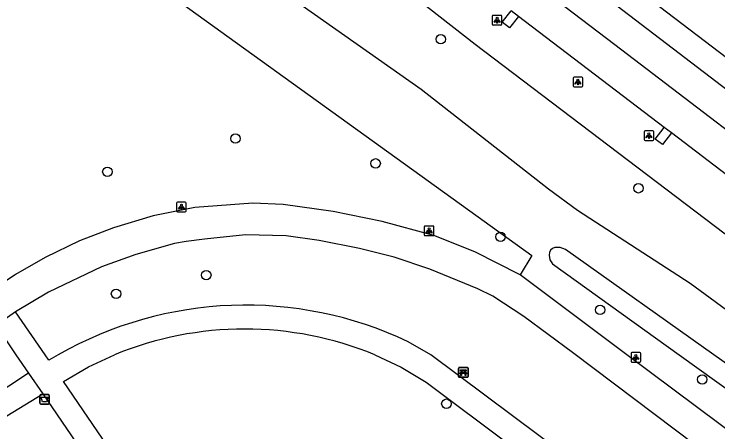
# Model space of a CAD drawing. Extents: x 158087 to 159494, y 382905 to 383981.
# Drawn here: x 158883.6 to 158956.5, y 383742 to 383785.3 of the extents above; entities that cross this region are included whole.
import ezdxf

# ---------------------------------------------------------------- set-up
doc = ezdxf.new("R2010")
doc.units = 0
for name, color, linetype in [('IMGEO_Afvalbak', 7, 'Continuous'), ('IMGEO_Bank', 7, 'Continuous'), ('IMGEO_Berm_groen', 7, 'Continuous'), ('IMGEO_Berm_open', 7, 'Continuous'), ('IMGEO_Boom', 7, 'Continuous'), ('IMGEO_Fietspad_open', 7, 'Continuous'), ('IMGEO_Groenvoorziening', 7, 'Continuous'), ('IMGEO_Lichtpunt', 7, 'Continuous'), ('IMGEO_Rijbaan_regionaal_gesloten', 7, 'Continuous'), ('IMGEO_Voetpad_halfverhard', 7, 'Continuous')]:
    doc.layers.add(name, color=color, linetype=linetype)

msp = doc.modelspace()

# ---------------------------------------------------------------- linework, layer by layer
at = {"layer": 'IMGEO_Afvalbak'}
for p, q in [((158886.281, 383744.978), (158886.281, 383745.778)), ((158886.281, 383745.778), (158886.281, 383744.978)), ((158886.381, 383745.878), (158887.171, 383745.878)), ((158887.171, 383745.878), (158886.381, 383745.878)), ((158887.271, 383745.778), (158887.271, 383744.978)), ((158887.271, 383744.978), (158887.271, 383745.778)), ((158887.171, 383744.878), (158886.381, 383744.878)), ((158886.381, 383744.878), (158887.171, 383744.878))]:
    msp.add_line(p, q, dxfattribs=at)
msp.add_lwpolyline([(158886.424, 383745.592), (158887.128, 383745.592), (158886.979, 383745.122), (158886.573, 383745.122), (158886.424, 383745.592)], dxfattribs=at)
for centre, start, end in [((158886.381, 383745.778), 90, 180), ((158886.381, 383745.778), 90, 180), ((158887.171, 383745.778), 0, 90), ((158887.171, 383745.778), 360, 90), ((158886.381, 383744.978), 180, 270), ((158886.381, 383744.978), 180, 270), ((158887.171, 383744.978), 270, 0), ((158887.171, 383744.978), 270, 0)]:
    msp.add_arc(centre, 0.1, start, end, dxfattribs=at)
at = {"layer": 'IMGEO_Bank'}
for p, q in [((158929.634, 383747.748), (158929.634, 383748.589)), ((158929.634, 383748.589), (158929.634, 383747.748)), ((158929.709, 383748.673), (158930.55, 383748.673)), ((158930.55, 383748.673), (158929.709, 383748.673)), ((158930.634, 383748.598), (158930.634, 383747.757)), ((158930.634, 383747.757), (158930.634, 383748.598)), ((158930.559, 383747.673), (158929.718, 383747.673)), ((158929.718, 383747.673), (158930.559, 383747.673)), ((158930.331, 383748.071), (158929.938, 383748.071)), ((158929.943, 383748.179), (158929.943, 383748.285)), ((158929.987, 383748.285), (158929.987, 383748.179)), ((158930.275, 383748.291), (158929.993, 383748.291)), ((158929.993, 383748.173), (158930.275, 383748.173)), ((158930.281, 383748.179), (158930.281, 383748.285)), ((158930.325, 383748.285), (158930.325, 383748.179))]:
    msp.add_line(p, q, dxfattribs=at)
for points in [[(158929.937, 383748.291), (158929.851, 383748.291), (158929.851, 383748.452), (158930.414, 383748.452), (158930.414, 383748.291), (158930.331, 383748.291)], [(158929.881, 383748.071), (158929.739, 383748.071), (158929.851, 383748.173), (158929.937, 383748.173)], [(158929.931, 383748.064), (158929.931, 383747.857), (158929.888, 383747.857), (158929.888, 383748.064)], [(158930.331, 383748.173), (158930.414, 383748.173), (158930.526, 383748.071), (158930.387, 383748.071)], [(158930.381, 383748.064), (158930.381, 383747.857), (158930.337, 383747.857), (158930.337, 383748.064)]]:
    msp.add_lwpolyline(points, dxfattribs=at)
for centre, radius, start, end in [((158929.712, 383748.595), 0.0779, 92.4484, 184.28452), ((158929.712, 383748.595), 0.0779, 92.4484, 184.28452), ((158930.556, 383748.595), 0.0779, 2.4484, 94.28452), ((158930.556, 383748.595), 0.0779, 2.4484, 94.28452), ((158929.712, 383747.751), 0.0779, 182.4484, 274.28452), ((158929.712, 383747.751), 0.0779, 182.4484, 274.28452), ((158929.881, 383748.064), 0.00671, 2.89567, 87.10433), ((158929.938, 383748.064), 0.00671, 92.89567, 177.10433), ((158929.936, 383748.284), 0.00671, 2.89567, 87.10433), ((158929.936, 383748.18), 0.00671, 272.89567, 357.10433), ((158929.993, 383748.284), 0.00671, 92.89567, 177.10433), ((158929.993, 383748.18), 0.00671, 182.89567, 267.10433), ((158930.275, 383748.284), 0.00671, 2.89567, 87.10433), ((158930.275, 383748.18), 0.00671, 272.89567, 357.10433), ((158930.332, 383748.284), 0.00671, 92.89567, 177.10433), ((158930.332, 383748.18), 0.00671, 182.89567, 267.10433), ((158930.33, 383748.064), 0.00671, 2.89567, 87.10433), ((158930.387, 383748.064), 0.00671, 92.89567, 177.10433), ((158930.556, 383747.751), 0.0779, 272.4484, 4.28452), ((158930.556, 383747.751), 0.0779, 272.4484, 4.28452)]:
    msp.add_arc(centre, radius, start, end, dxfattribs=at)
at = {"layer": 'IMGEO_Berm_groen'}
msp.add_lwpolyline([(158903.511, 383807.338), (158912.45, 383796.934), (158931.369, 383782.148), (158969.974, 383752.859), (159025.594, 383711.342), (159057.228, 383687.268), (159086.577, 383664.934), (159106.078, 383650.693), (159116.489, 383643.09), (159134.156, 383631.849), (159150.351, 383621.947), (159177.164, 383607.204), (159191.538, 383601.097), (159222.257, 383587.89)], dxfattribs=at)
at = {"layer": 'IMGEO_Berm_open'}
for points in [[(158935.859, 383785.018), (158934.898, 383783.828), (158934.153, 383784.418), (158935.088, 383785.597)], [(158951.692, 383772.949), (158950.765, 383771.751), (158950.006, 383772.317), (158950.937, 383773.525)]]:
    msp.add_lwpolyline(points, dxfattribs=at)
at = {"layer": 'IMGEO_Boom'}
for centre in [(158927.8, 383782.655), (158906.544, 383772.369), (158921.054, 383769.805), (158893.28, 383768.931), (158948.264, 383767.226), (158933.983, 383762.209), (158903.523, 383758.239), (158894.179, 383756.314), (158944.296, 383754.642), (158954.866, 383747.441), (158928.377, 383744.933)]:
    msp.add_circle(centre, 0.489, dxfattribs=at)
at = {"layer": 'IMGEO_Fietspad_open'}
for points in [[(158936.003, 383758.256), (158931.334, 383760.664), (158927.076, 383762.325), (158921.719, 383763.796), (158916.642, 383764.81), (158911.492, 383765.539), (158908.324, 383765.704), (158902.344, 383765.248), (158898.023, 383764.391), (158893.93, 383763.145), (158890.39, 383761.777), (158886.825, 383760.065), (158883.774, 383758.303), (158881.957, 383757.082)], [(159075.249, 383650.158), (159031.113, 383683.307), (158990.126, 383713.718), (158985.11, 383717.455), (158966.824, 383731.078), (158941.45, 383750.22), (158936.383, 383753.943), (158933.195, 383756.064), (158931.625, 383756.817), (158926.662, 383758.867), (158922.989, 383760.109), (158919.367, 383761.009), (158915.213, 383761.829), (158911.779, 383762.311), (158907.583, 383762.416), (158903.333, 383761.977), (158901.45, 383761.72), (158900.216, 383761.498), (158896.224, 383760.385), (158892.66, 383759.082), (158887.188, 383756.486), (158883.781, 383754.443)], [(159097.45, 383639.217), (159096.486, 383639.772), (159092.442, 383642.238), (159084.597, 383647.387), (159074.115, 383654.938), (159049.009, 383673.915), (159000, 383710.492), (158947.065, 383750), (158936.003, 383758.256)], [(158883.781, 383754.443), (158881.721, 383753.022)]]:
    msp.add_lwpolyline(points, dxfattribs=at)
at = {"layer": 'IMGEO_Groenvoorziening'}
for points in [[(158889.835, 383801.645), (158893.749, 383791.597), (158900.081, 383787.037), (158937.232, 383760.285), (158936.003, 383758.256)], [(158891.348, 383800.497), (158895.631, 383796.336), (158900.472, 383794.878), (158901.622, 383793.708), (158913.446, 383786.132), (158925.758, 383777.487), (158938.937, 383767.157), (158941.968, 383764.971), (158953.621, 383757.411), (158963.743, 383750), (159000, 383723.453), (159015.931, 383711.788), (159033.479, 383700.373), (159040.846, 383695.201), (159073.62, 383669.92), (159091.062, 383656.985), (159097.134, 383652.633), (159104.007, 383647.938)], [(159000, 383718.845), (158956.069, 383750), (158940.696, 383760.902), (158940.171, 383761.115), (158939.605, 383761.114)], [(158939.02, 383760.32), (158939.079, 383759.822), (158939.367, 383759.412), (158952.494, 383750), (159000, 383715.937), (159015.389, 383704.903), (159051.695, 383679.54), (159052.956, 383681.517), (159027.571, 383699.292), (159000, 383718.845)]]:
    msp.add_lwpolyline(points, dxfattribs=at)
msp.add_arc((158939.761, 383760.387), 0.744, 102.08147, 185.15475, dxfattribs=at)
at = {"layer": 'IMGEO_Lichtpunt'}
for p, q in [((158933.13, 383785.027), (158933.13, 383784.22)), ((158933.13, 383785.027), (158933.13, 383784.22)), ((158934.032, 383785.122), (158933.224, 383785.122)), ((158934.032, 383785.122), (158933.224, 383785.122)), ((158934.126, 383784.22), (158934.126, 383785.027)), ((158934.126, 383784.22), (158934.126, 383785.027)), ((158933.224, 383784.126), (158934.032, 383784.126)), ((158933.224, 383784.126), (158934.032, 383784.126)), ((158941.497, 383778.634), (158941.497, 383777.827)), ((158941.497, 383778.634), (158941.497, 383777.827)), ((158942.399, 383778.729), (158941.591, 383778.729)), ((158942.399, 383778.729), (158941.591, 383778.729)), ((158942.493, 383777.827), (158942.493, 383778.634)), ((158942.493, 383777.827), (158942.493, 383778.634)), ((158941.591, 383777.733), (158942.399, 383777.733)), ((158941.591, 383777.733), (158942.399, 383777.733)), ((158949.751, 383773.172), (158948.943, 383773.172)), ((158949.751, 383773.172), (158948.943, 383773.172)), ((158948.849, 383773.077), (158948.849, 383772.27)), ((158948.849, 383773.077), (158948.849, 383772.27)), ((158949.845, 383772.27), (158949.845, 383773.077)), ((158949.845, 383772.27), (158949.845, 383773.077)), ((158948.943, 383772.176), (158949.751, 383772.176)), ((158948.943, 383772.176), (158949.751, 383772.176)), ((158900.441, 383765.683), (158900.441, 383764.876)), ((158900.441, 383765.683), (158900.441, 383764.876)), ((158901.343, 383765.778), (158900.535, 383765.778)), ((158901.343, 383765.778), (158900.535, 383765.778)), ((158901.437, 383764.876), (158901.437, 383765.683)), ((158901.437, 383764.876), (158901.437, 383765.683)), ((158900.535, 383764.782), (158901.343, 383764.782)), ((158900.535, 383764.782), (158901.343, 383764.782)), ((158926.095, 383763.225), (158926.095, 383762.418)), ((158926.095, 383763.225), (158926.095, 383762.418)), ((158926.997, 383763.32), (158926.189, 383763.32)), ((158926.997, 383763.32), (158926.189, 383763.32)), ((158927.091, 383762.418), (158927.091, 383763.225)), ((158927.091, 383762.418), (158927.091, 383763.225)), ((158926.189, 383762.324), (158926.997, 383762.324)), ((158926.189, 383762.324), (158926.997, 383762.324)), ((158947.496, 383750.128), (158947.496, 383749.321)), ((158947.496, 383750.128), (158947.496, 383749.321)), ((158948.398, 383750.223), (158947.59, 383750.223)), ((158948.398, 383750.223), (158947.59, 383750.223)), ((158948.492, 383749.321), (158948.492, 383750.128)), ((158948.492, 383749.321), (158948.492, 383750.128)), ((158947.59, 383749.227), (158948.398, 383749.227)), ((158947.59, 383749.227), (158948.398, 383749.227))]:
    msp.add_line(p, q, dxfattribs=at)
for points in [[(158933.504, 383784.691), (158933.543, 383784.663), (158933.355, 383784.401), (158933.317, 383784.428), (158933.504, 383784.691)], [(158933.606, 383784.643), (158933.653, 383784.643), (158933.653, 383784.321), (158933.606, 383784.321), (158933.606, 383784.643)], [(158933.716, 383784.663), (158933.754, 383784.69), (158933.941, 383784.428), (158933.902, 383784.4), (158933.716, 383784.663)], [(158941.871, 383778.298), (158941.91, 383778.27), (158941.722, 383778.008), (158941.684, 383778.035), (158941.871, 383778.298)], [(158941.973, 383778.25), (158942.02, 383778.25), (158942.02, 383777.928), (158941.973, 383777.928), (158941.973, 383778.25)], [(158942.083, 383778.27), (158942.121, 383778.297), (158942.308, 383778.035), (158942.269, 383778.007), (158942.083, 383778.27)], [(158949.223, 383772.741), (158949.262, 383772.713), (158949.074, 383772.451), (158949.036, 383772.478), (158949.223, 383772.741)], [(158949.325, 383772.693), (158949.372, 383772.693), (158949.372, 383772.371), (158949.325, 383772.371), (158949.325, 383772.693)], [(158949.435, 383772.713), (158949.473, 383772.74), (158949.66, 383772.478), (158949.621, 383772.45), (158949.435, 383772.713)], [(158900.815, 383765.347), (158900.854, 383765.319), (158900.666, 383765.057), (158900.628, 383765.084), (158900.815, 383765.347)], [(158900.917, 383765.299), (158900.964, 383765.299), (158900.964, 383764.977), (158900.917, 383764.977), (158900.917, 383765.299)], [(158901.027, 383765.319), (158901.065, 383765.346), (158901.252, 383765.084), (158901.213, 383765.056), (158901.027, 383765.319)], [(158926.469, 383762.889), (158926.508, 383762.861), (158926.32, 383762.599), (158926.282, 383762.626), (158926.469, 383762.889)], [(158926.571, 383762.841), (158926.618, 383762.841), (158926.618, 383762.519), (158926.571, 383762.519), (158926.571, 383762.841)], [(158926.681, 383762.861), (158926.719, 383762.888), (158926.906, 383762.626), (158926.867, 383762.598), (158926.681, 383762.861)], [(158947.87, 383749.792), (158947.909, 383749.764), (158947.721, 383749.502), (158947.683, 383749.529), (158947.87, 383749.792)], [(158948.082, 383749.764), (158948.12, 383749.791), (158948.307, 383749.529), (158948.268, 383749.501), (158948.082, 383749.764)], [(158947.972, 383749.744), (158948.019, 383749.744), (158948.019, 383749.422), (158947.972, 383749.422), (158947.972, 383749.744)]]:
    msp.add_lwpolyline(points, dxfattribs=at)
for centre in [(158933.629, 383784.825), (158941.996, 383778.432), (158949.348, 383772.875), (158900.94, 383765.481), (158926.594, 383763.023), (158947.995, 383749.926)]:
    msp.add_circle(centre, 0.0994, dxfattribs=at)
for centre, start, end in [((158933.224, 383785.027), 90, 180), ((158933.224, 383785.027), 90, 180), ((158934.032, 383785.027), 0, 90), ((158934.032, 383785.027), 0, 90), ((158933.224, 383784.22), 180, 270), ((158933.224, 383784.22), 180, 270), ((158934.032, 383784.22), 270, 0), ((158934.032, 383784.22), 270, 360), ((158941.591, 383778.634), 90, 180), ((158941.591, 383778.634), 90, 180), ((158942.399, 383778.634), 0, 90), ((158942.399, 383778.634), 0, 90), ((158941.591, 383777.827), 180, 270), ((158941.591, 383777.827), 180, 270), ((158942.399, 383777.827), 270, 0), ((158942.399, 383777.827), 270, 360), ((158948.943, 383773.077), 90, 180), ((158948.943, 383773.077), 90, 180), ((158949.751, 383773.077), 0, 90), ((158949.751, 383773.077), 0, 90), ((158948.943, 383772.27), 180, 270), ((158948.943, 383772.27), 180, 270), ((158949.751, 383772.27), 270, 0), ((158949.751, 383772.27), 270, 360), ((158900.535, 383765.683), 90, 180), ((158900.535, 383765.683), 90, 180), ((158901.343, 383765.683), 0, 90), ((158901.343, 383765.683), 0, 90), ((158900.535, 383764.876), 180, 270), ((158900.535, 383764.876), 180, 270), ((158901.343, 383764.876), 270, 0), ((158901.343, 383764.876), 270, 360), ((158926.189, 383763.225), 90, 180), ((158926.189, 383763.225), 90, 180), ((158926.997, 383763.225), 0, 90), ((158926.997, 383763.225), 0, 90), ((158926.189, 383762.418), 180, 270), ((158926.189, 383762.418), 180, 270), ((158926.997, 383762.418), 270, 0), ((158926.997, 383762.418), 270, 360), ((158947.59, 383750.128), 90, 180), ((158947.59, 383750.128), 90, 180), ((158948.398, 383750.128), 0, 90), ((158948.398, 383750.128), 0, 90), ((158947.59, 383749.321), 180, 270), ((158947.59, 383749.321), 180, 270), ((158948.398, 383749.321), 270, 0), ((158948.398, 383749.321), 270, 360)]:
    msp.add_arc(centre, 0.0946, start, end, dxfattribs=at)
at = {"layer": 'IMGEO_Rijbaan_regionaal_gesloten'}
for points in [[(159065.54, 383698.458), (159035.196, 383721.511), (158969.09, 383771.838), (158912.434, 383814.964)], [(158909.887, 383813.753), (158966.637, 383770.42), (159063.996, 383696.408)], [(159062.009, 383693.704), (159023.873, 383722.566), (158989.348, 383748.876), (158967.516, 383765.514), (158945.802, 383782.061), (158926.241, 383796.967), (158906.518, 383812.152)], [(158935.859, 383785.018), (158935.088, 383785.597)], [(158950.937, 383773.525), (158935.859, 383785.018)], [(158951.692, 383772.949), (158950.937, 383773.525)], [(158967.006, 383761.276), (158951.692, 383772.949)]]:
    msp.add_lwpolyline(points, dxfattribs=at)
at = {"layer": 'IMGEO_Voetpad_halfverhard'}
for points in [[(158888.197, 383750), (158887.237, 383749.432), (158886.845, 383750), (158883.781, 383754.443)], [(158881.721, 383753.022), (158883.805, 383750), (158885.118, 383748.097)], [(159120.3, 383605.602), (159114.095, 383610.266), (159092.435, 383626.419), (159080.731, 383635.316), (159032.562, 383671.001), (159000, 383695.315), (158926.765, 383750), (158924.413, 383751.353)], [(158934.141, 383680.698), (158888.747, 383747.242), (158891.321, 383748.735), (158894.023, 383750)], [(158920.962, 383750), (158923.689, 383748.698), (158926.294, 383747.168), (158979.771, 383707.107)], [(158885.118, 383748.097), (158877.045, 383742.787)], [(158885.118, 383748.097), (158886.606, 383745.939)], [(158878.317, 383740.919), (158886.606, 383745.939)], [(158886.606, 383745.939), (158931.596, 383680.051), (158921.65, 383677.526)]]:
    msp.add_lwpolyline(points, dxfattribs=at)
for centre, radius, start, end in [((158907.605, 383715.878), 39.255, 64.64859, 119.63047), ((158907.492, 383717.2), 35.458, 67.67396, 112.32604)]:
    msp.add_arc(centre, radius, start, end, dxfattribs=at)

doc.saveas('drawing.dxf')
